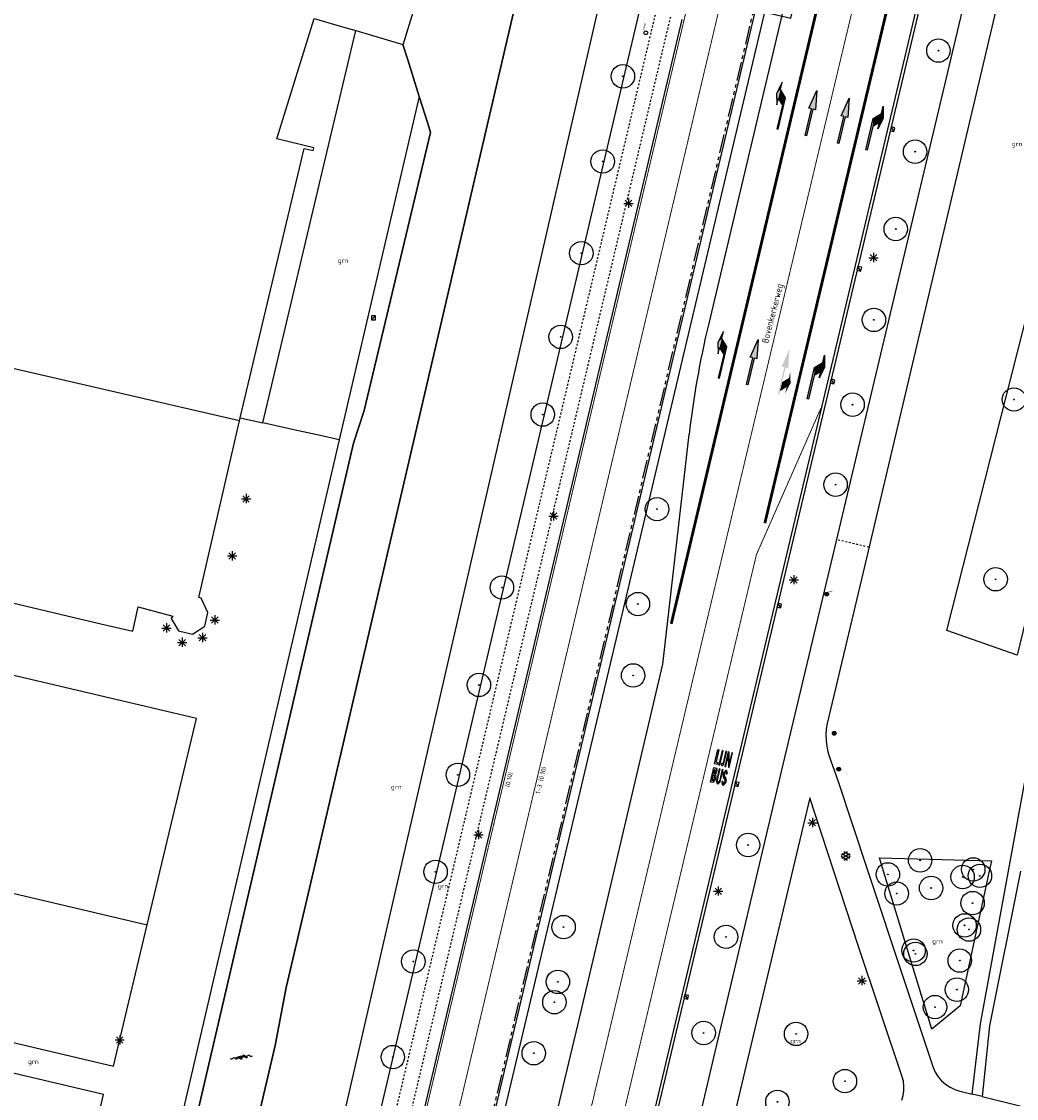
# Model space of a CAD drawing. Header units: metres. Extents: x 116958 to 118326, y 475500 to 477904.
# Tile 896 of 1001: x 117602 to 117709, y 476976 to 477091. Entities that reach past the tile are written whole.
import ezdxf
from ezdxf.enums import TextEntityAlignment as Align

# ---------------------------------------------------------------- set-up
doc = ezdxf.new("R2010")
doc.units = ezdxf.units.M
doc.header["$LTSCALE"] = 0.2
for name, pattern in [('200-1-3', [20, 5, -15]), ('MATGRENS', [2, 1, -1]), ('VH-TROTTOIRBAND_180-200', [20, 10, -2, 2, -2, 2, -2])]:
    doc.linetypes.add(name, pattern=pattern)
doc.layers.get('0').update_dxf_attribs({"color": 6})
for name, color, linetype in [('B-WE-GR-BOOM-G', 252, 'Continuous'), ('B-WE-GR-GROENVOORZIENING-GV', 252, 'Continuous'), ('B-WE-GW-WATERGANG_INSTEEK-G', 252, 'Continuous'), ('B-WE-GW-WATERGANG_WATERLIJN-G', 252, 'Continuous'), ('B-WE-IE-MEUBILAIR-G', 252, 'Continuous'), ('B-WE-IE-MEUBILAIR_WEGMEUBILAIR_LICHTMAST-G', 252, 'Continuous'), ('B-WE-IE-MEUBILAIR_WEGMEUBILAIR_RECLAMEZUIL-S', 252, 'Continuous'), ('B-WE-IE-MEUBILAIR_WEGMEUBILAIR_VERKEERSBORD-PAAL', 252, 'Continuous'), ('B-WE-KW-KUNSTWERK_WALBESCHERMING-GV', 252, 'Continuous'), ('B-WE-OG-BEBOUWING-GV', 252, 'Continuous'), ('B-WE-OG-STRAATNAAM-T35', 3, 'Continuous'), ('B-WE-RI-HWA_KOLK_TROTTOIRKOLK-G', 252, 'Continuous'), ('B-WE-VH-GOOT_TEGEL-300', 252, 'Continuous'), ('B-WE-VH-MATERIAALGRENS-G', 252, 'MATGRENS'), ('B-WE-VH-VERHARDING_ASFALT-GV', 252, 'Continuous'), ('B-WE-VW-MARKERING_FIGURATIE-S', 253, 'Continuous'), ('B-WE-VW-MARKERING_LANGS_STREEP_13_010-G', 253, '200-1-3'), ('B-WE-VW-MARKERING_LANGS_STREEP_13_030-G', 253, '200-1-3'), ('B-WE-VW-MARKERING_LANGS_STREEP_DOORGETROKKEN_010-G', 253, 'Continuous'), ('N-WE-VH-KANTOPSLUITING_ACHTERKANTBAND-G', 251, 'Continuous'), ('N-WE-VH-KANTOPSLUITING_TROTTOIRBAND_180 200-G', 251, 'VH-TROTTOIRBAND_180-200'), ('N-WE-VH-MATERIAALGRENS-G', 251, 'MATGRENS'), ('N-WE-VH-VERHARDING_KANT_ASFALT-G', 251, 'Continuous'), ('N-WE-VW-MARKERING_LANGS_STREEP_100_300_010-G', 1, '200-1-3'), ('N-WE-VW-MARKERING_LANGS_STREEP_GETROKKEN_010-G', 1, 'Continuous'), ('N-WE-VW-MARKERING_TEKST-G', 7, 'Continuous'), ('X-XX-WERKGRENS-G', 4, 'WERKGRENS')]:
    doc.layers.add(name, color=color, linetype=linetype)
doc.styles.get("Standard").update_dxf_attribs({"font": 'isocp.shx'})
doc.linetypes.add('WERKGRENS', pattern='A,5,-2,[100,standaard.shx,S=1,R=0,X=0,Y=0],-2', length=9)

# ---------------------------------------------------------------- blocks, each defined once
blk = doc.blocks.new('BGT_GR')
at = {"insert": (0.043, 0.019), "char_height": 0.1, "attachment_point": 5, "line_spacing_factor": 0.8}
blk.add_mtext('{\\C256;grn}', dxfattribs=at)
blk = doc.blocks.new('BGTWT')
for centre, start_param, end_param in [((-0.024, -0.058), 5.873058, 6.693313), ((0.001, 0.072), 2.731465, 3.55172), ((0.027, -0.043), 5.873058, 6.693313), ((0.028, -0.058), 5.873058, 6.693313), ((0.053, 0.072), 2.731465, 3.55172), ((0.08, -0.043), 5.873058, 6.693313), ((0.106, 0.072), 2.731465, 3.55172), ((-0.106, 0.044), 2.731465, 3.55172), ((-0.08, -0.071), 5.873058, 6.693313), ((-0.053, 0.044), 2.731465, 3.55172), ((-0.05, 0.057), 2.731465, 3.55172), ((-0.027, -0.071), 5.873058, 6.693313), ((-0.001, 0.044), 2.731465, 3.55172), ((0.002, 0.057), 2.731465, 3.55172), ((0.055, 0.057), 2.731465, 3.55172)]:
    blk.add_ellipse(centre, major_axis=(0, 0.0627), ratio=0.52488, start_param=start_param, end_param=end_param)
blk = doc.blocks.new('CELQ211865')
for p, q in [((-0.5, 0), (0.5, 0)), ((0.35, -0.34), (-0.35, 0.34)), ((0.35, 0.34), (-0.35, -0.34)), ((0, 0.53), (0, -0.47))]:
    blk.add_line(p, q)
blk = doc.blocks.new('Kvtrot')
blk.add_line((0, -420), (420, 0))
at = {"flags": 128}
blk.add_lwpolyline([(0, -420), (420, -420), (420, 0), (0, 0)], close=True, dxfattribs=at)
blk = doc.blocks.new('Bestboom')
h = blk.add_hatch(color=256)
h.dxf.hatch_style = 1
h.paths.add_polyline_path([(41, 0, 1), (-41, 0, 1)])
for radius in [1260, 41.1]:
    blk.add_circle((0, 0), radius)
blk = doc.blocks.new('BGTGV')
for p, q in [((0.0197, 0.04605), (-0.0497, 0.00595)), ((0.0433, 0.025), (-0.0433, -0.025)), ((0.0433, -0.025), (-0.0433, 0.025)), ((0.04965, 0.006), (-0.01975, 0.04605)), ((0.01965, -0.046), (-0.0494, -0.00615)), ((0.04955, -0.00605), (-0.0197, -0.046))]:
    blk.add_line(p, q)
blk = doc.blocks.new('Vb')
blk.add_lwpolyline([(125, -138), (-127, -138), (0, 185), (114, -100), (-71, -100), (0, 100), (56, -60), (-13, -60), (0, -20), (1, 30)])
blk.add_circle((0, 0), 200)
blk = doc.blocks.new('Brandkr')
for p, q in [((-141, 141), (141, -141)), ((-141, -141), (141, 141))]:
    blk.add_line(p, q)
blk.add_circle((0, 0), 200)
at = {"oblique": 15}
blk.add_text('brk', height=180, dxfattribs=at).set_placement((172, 218))
blk = doc.blocks.new('Anwb')
blk.add_circle((0, 0), 200)
at = {"oblique": 15, "width": 1.111111}
blk.add_text('ANWB', height=180, rotation=359.68998, dxfattribs=at).set_placement((573, 290), align=Align.MIDDLE)
blk = doc.blocks.new('*U33', base_point=(6223, 11295))
at = {"color": 0}
for points in [[(10423, 11895), (9923, 12195), (8723, 11895)], [(10423, 11895), (8723, 11895), (9423, 11895)], [(9423, 11895), (8823, 11295), (9673, 11145)], [(9423, 11895), (9673, 11145), (10423, 11895)], [(10423, 11895), (11223, 11895), (9923, 12195)], [(6223, 11295), (6223, 11145), (9673, 11145)], [(8823, 11295), (6223, 11295), (9673, 11145)]]:
    blk.add_solid(points, dxfattribs=at)
blk = doc.blocks.new('P_links')
blk.add_lwpolyline([(0, 75), (0, -75), (3450, -75), (4200, 675), (5000, 675), (3700, 975), (2500, 675), (3200, 675), (2600, 75)], close=True)
blk.add_blockref('*U33', (0, 75))
blk = doc.blocks.new('*U35', base_point=(675, 3558))
at = {"color": 0}
for points in [[(675, 3558), (675, 3408), (-2275, 3408)], [(675, 3558), (-2275, 3408), (-2275, 3558)], [(675, 3558), (675, 3858), (2725, 3483)], [(675, 3558), (2725, 3483), (675, 3108)], [(675, 3558), (675, 3108), (675, 3408)]]:
    blk.add_solid(points, dxfattribs=at)
blk = doc.blocks.new('P_recht')
blk.add_lwpolyline([(2950, 75), (2950, 375), (5000, 0), (2950, -375), (2950, -75), (0, -75), (0, 75), (2950, 75)], close=True)
blk.add_blockref('*U35', (2950, 75))
blk = doc.blocks.new('*U37', base_point=(-2980, -1395))
at = {"color": 0}
for points in [[(-380, -1545), (-2980, -1545), (-2980, -1395)], [(-380, -1545), (-2980, -1395), (470, -1395)], [(720, -2445), (-480, -2145), (220, -2145)], [(470, -1395), (720, -2445), (-380, -1545)], [(720, -2445), (220, -2145), (-380, -1545)], [(470, -1395), (1220, -2145), (720, -2445)], [(1220, -2145), (2020, -2145), (720, -2445)]]:
    blk.add_solid(points, dxfattribs=at)
blk = doc.blocks.new('P_rechts')
blk.add_lwpolyline([(0, 75), (3450, 75), (4200, -675), (5000, -675), (3700, -975), (2500, -675), (3200, -675), (2600, -75), (0, -75)], close=True)
blk.add_blockref('*U37', (0, 75))
blk = doc.blocks.new('*U40', base_point=(304, 64))
at = {"color": 0}
for points in [[(304, 64), (-2646, 64), (-2646, -86)], [(304, 64), (-2646, -86), (-2300, -86)], [(2354, -11), (304, 64), (-2300, -86)], [(2354, -11), (304, 364), (304, 64)], [(-1700, -686), (-2400, -686), (-1200, -986)], [(-2300, -86), (-1296, -86), (2354, -11)], [(-2300, -86), (-1700, -686), (-1200, -986)], [(-2300, -86), (-1200, -986), (-1296, -86)], [(-1296, -86), (304, -86), (2354, -11)], [(-1200, -986), (-696, -686), (-1296, -86)], [(-1200, -986), (4, -686), (-696, -686)], [(304, -86), (304, -386), (2354, -11)]]:
    blk.add_solid(points, dxfattribs=at)
blk = doc.blocks.new('Recht_r')
blk.add_blockref('*U40', (2950, 75))
blk = doc.blocks.new('N-SVW-MARKERING_SYMBOOL_LIJNBUS_1.6')
for points in [[(-0.81, 0.2), (-0.81, 1.8), (-0.71, 1.8), (-0.71, 0.44), (-0.5, 0.44), (-0.5, 0.2)], [(-0.34, 0.2), (-0.34, 1.8), (-0.24, 1.8), (-0.24, 0.2)], [(0.13, 0.35), (0.14, 0.42), (0.15, 0.5), (0.15, 1.8), (0.05, 1.8), (0.05, 0.5, -0.685922), (-0.08, 0.45), (-0.12, 0.3), (-0.06, 0.27), (-0.03, 0.22), (0, 0.2), (0.03, 0.2), (0.06, 0.22), (0.1, 0.26)], [(0.42, 0.2), (0.32, 0.2), (0.32, 1.8), (0.42, 1.8), (0.71, 0.6), (0.71, 1.8), (0.81, 1.8), (0.81, 0.2), (0.71, 0.2), (0.42, 1.4)], [(0.12, -1.38, -0.168784), (0.05, -1.59, -0.557375), (-0.04, -1.59, -0.168784), (-0.11, -1.38), (-0.11, -0.2), (-0.21, -0.2), (-0.21, -1.38, 0.185168), (-0.06, -1.77, 0.445624), (0.07, -1.77, 0.185168), (0.22, -1.38), (0.22, -0.2), (0.12, -0.2)]]:
    blk.add_hatch(color=256).paths.add_polyline_path(points)
h = blk.add_hatch(color=256)
h.paths.add_polyline_path([(-0.81, -1.8), (-0.81, -0.2), (-0.53, -0.2), (-0.46, -0.3), (-0.44, -0.4), (-0.42, -0.5), (-0.42, -0.6), (-0.44, -0.7), (-0.46, -0.8), (-0.48, -0.88), (-0.4, -1.05), (-0.36, -1.3), (-0.37, -1.4), (-0.39, -1.5), (-0.42, -1.6), (-0.46, -1.7), (-0.54, -1.8)])
h.paths.add_polyline_path([(-0.71, -0.82), (-0.71, -0.42), (-0.56, -0.42), (-0.54, -0.51), (-0.54, -0.59), (-0.56, -0.68), (-0.57, -0.78), (-0.58, -0.82)], flags=16)
h.paths.add_polyline_path([(-0.71, -1.58), (-0.71, -1.03), (-0.54, -1.03), (-0.52, -1.09), (-0.48, -1.3), (-0.49, -1.38), (-0.5, -1.46), (-0.54, -1.56), (-0.55, -1.58)], flags=16)
h = blk.add_hatch(color=256)
edge = h.paths.add_edge_path()
edge.add_ellipse((0.57, -0.45), major_axis=(0.0614, 0), ratio=0.963855, start_angle=46.1905, end_angle=133.8095, ccw=False)
edge.add_ellipse((0.36, -0.61), major_axis=(0.324, 0), ratio=0.963855, start_angle=-1.0445, end_angle=39.7203, ccw=False)
edge.add_line((0.69, -0.61), (0.77, -0.46))
edge.add_ellipse((0.1, -0.66), major_axis=(0.705, 0), ratio=0.963855, start_angle=17.3037, end_angle=39.9387)
edge.add_ellipse((0.58, -0.28), major_axis=(-0.0827, 0), ratio=0.963855, start_angle=219.9387, end_angle=320.0613)
edge.add_ellipse((1.05, -0.66), major_axis=(0.701, 0), ratio=0.963855, start_angle=140.0613, end_angle=163.6316)
edge.add_ellipse((1.1, -0.68), major_axis=(-0.755, 0), ratio=0.963855, start_angle=343.6316, end_angle=371.4584)
edge.add_ellipse((0.77, -0.74), major_axis=(0.42, 0), ratio=0.963855, start_angle=191.4584, end_angle=226.8312)
edge.add_ellipse((-7.49, -9.23), major_axis=(-11.66, 0), ratio=0.963855, start_angle=225.6515, end_angle=226.8312, ccw=False)
edge.add_ellipse((0.51, -1.35), major_axis=(0.217, 0), ratio=0.963855, start_angle=-11.18, end_angle=45.6515, ccw=False)
edge.add_ellipse((2.98, -1.82), major_axis=(2.31, 0), ratio=0.963855, start_angle=168.82, end_angle=171.6649)
edge.add_ellipse((0.54, -1.47), major_axis=(0.163, 0), ratio=0.963855, start_angle=310.4986, end_angle=351.6649, ccw=False)
edge.add_ellipse((0.6, -1.54), major_axis=(-0.0655, 0), ratio=0.963855, start_angle=49.5014, end_angle=130.4986, ccw=False)
edge.add_ellipse((0.67, -1.47), major_axis=(-0.163, 0), ratio=0.963855, start_angle=8.3351, end_angle=49.5014, ccw=False)
edge.add_ellipse((-1.78, -1.82), major_axis=(-2.31, 0), ratio=0.963855, start_angle=188.3351, end_angle=191.18)
edge.add_line((0.49, -1.39), (0.4, -1.54))
edge.add_ellipse((0.98, -1.39), major_axis=(-0.6, 0), ratio=0.963855, start_angle=15.2802, end_angle=28.6212)
edge.add_ellipse((0.98, -1.39), major_axis=(-0.6, 0), ratio=0.963855, start_angle=28.6212, end_angle=41.9622)
edge.add_ellipse((0.6, -1.72), major_axis=(-0.0853, 0), ratio=0.963855, start_angle=41.9622, end_angle=138.0378)
edge.add_ellipse((0.21, -1.39), major_axis=(0.6, 0), ratio=0.963855, start_angle=318.0378, end_angle=339.0189)
edge.add_ellipse((0.05, -1.33), major_axis=(0.776, 0), ratio=0.963855, start_angle=339.0189, end_angle=371.2202)
edge.add_ellipse((0.4, -1.26), major_axis=(0.414, 0), ratio=0.963855, start_angle=11.2202, end_angle=47.0693)
edge.add_ellipse((7.72, 6.32), major_axis=(-10.33, 0), ratio=0.963855, start_angle=45.8221, end_angle=47.0693, ccw=False)
edge.add_ellipse((0.69, -0.65), major_axis=(-0.244, 0), ratio=0.963855, start_angle=-7.8691, end_angle=45.8221, ccw=False)
edge.add_ellipse((2.17, -0.84), major_axis=(1.74, 0), ratio=0.963855, start_angle=168.3539, end_angle=172.1309, ccw=False)
edge.add_ellipse((0.66, -0.54), major_axis=(0.193, 0), ratio=0.963855, start_angle=133.8095, end_angle=168.3539, ccw=False)
blk.add_line((0.49, -1.39), (0.4, -1.54))
at = {"flags": 128}
for points in [[(-0.81, 0.2), (-0.81, 1.8), (-0.71, 1.8), (-0.71, 0.44), (-0.5, 0.44), (-0.5, 0.2)], [(-0.34, 0.2), (-0.24, 0.2), (-0.24, 1.8), (-0.34, 1.8)], [(0.42, 1.4), (0.71, 0.2), (0.81, 0.2), (0.81, 1.8), (0.71, 1.8), (0.71, 0.6), (0.42, 1.8), (0.32, 1.8), (0.32, 0.2), (0.42, 0.2)], [(-0.56, -0.42), (-0.71, -0.42), (-0.71, -0.82), (-0.58, -0.82), (-0.57, -0.78), (-0.56, -0.68), (-0.54, -0.59), (-0.54, -0.51)], [(-0.71, -1.58), (-0.55, -1.58), (-0.54, -1.56), (-0.5, -1.46), (-0.49, -1.38), (-0.48, -1.3), (-0.52, -1.09), (-0.54, -1.03), (-0.71, -1.03)]]:
    blk.add_lwpolyline(points, close=True, dxfattribs=at)
for points in [[(-0.08, 0.45), (-0.12, 0.3), (-0.06, 0.27), (-0.03, 0.22), (0, 0.2), (0.03, 0.2), (0.06, 0.22), (0.1, 0.26), (0.13, 0.35), (0.14, 0.42), (0.15, 0.5), (0.15, 1.8), (0.05, 1.8), (0.05, 0.5, -0.685922)], [(0.22, -1.38), (0.22, -0.2), (0.12, -0.2), (0.12, -1.38, -0.168784), (0.05, -1.59, -0.557375), (-0.04, -1.59, -0.168784), (-0.11, -1.38), (-0.11, -0.2), (-0.21, -0.2), (-0.21, -1.38, 0.185168), (-0.06, -1.77, 0.445624), (0.07, -1.77, 0.185168)]]:
    blk.add_lwpolyline(points, format="xyb", close=True, dxfattribs=at)
for points in [[(-0.81, -1.8), (-0.81, -0.2), (-0.53, -0.2), (-0.46, -0.3), (-0.44, -0.4), (-0.42, -0.5), (-0.42, -0.6), (-0.44, -0.7), (-0.46, -0.8), (-0.48, -0.88), (-0.4, -1.05), (-0.36, -1.3), (-0.37, -1.4), (-0.39, -1.5), (-0.42, -1.6), (-0.46, -1.7), (-0.54, -1.8), (-0.54, -1.8), (-0.81, -1.8)], [(0.69, -0.61), (0.69, -0.61), (0.77, -0.46)]]:
    blk.add_lwpolyline(points, dxfattribs=at)
for centre, major_axis, start_param, end_param in [((1.1, -0.68), (-0.755, 0), -0.285682, 0.199986), ((0.77, -0.74), (0.42, 0), -2.941607, -2.324235), ((1.05, -0.66), (0.701, 0), 2.444531, 2.855911), ((0.69, -0.65), (-0.244, 0), -0.137342, 0.799746), ((2.17, -0.84), (1.74, 0), 2.938331, 3.004251), ((0.66, -0.54), (0.193, 0), 2.335417, 2.938331), ((-7.49, -9.23), (-11.66, 0), -2.344823, -2.324235), ((0.58, -0.28), (-0.0827, 0), -2.444531, -0.697061), ((7.72, 6.32), (-10.33, 0), 0.799746, 0.821514), ((0.57, -0.45), (0.0614, 0), 0.806176, 2.335417), ((0.36, -0.61), (0.324, 0), -0.01823, 0.69325), ((0.1, -0.66), (0.705, 0), 0.302007, 0.697061), ((0.4, -1.26), (0.414, 0), 0.19583, 0.821514), ((0.98, -1.39), (-0.6, 0), 0.26669, 0.499534), ((0.98, -1.39), (-0.6, 0), 0.499534, 0.732378), ((-1.78, -1.82), (-2.31, 0), -2.996118, -2.946464), ((0.67, -1.47), (-0.163, 0), 0.145475, 0.863963), ((0.6, -1.72), (-0.0853, 0), 0.732378, 2.409214), ((0.6, -1.54), (-0.0655, 0), 0.863963, 2.27763), ((0.54, -1.47), (0.163, 0), -0.863963, -0.145475), ((0.51, -1.35), (0.217, 0), -0.195129, 0.79677), ((0.21, -1.39), (0.6, 0), -0.732378, -0.366189), ((2.98, -1.82), (2.31, 0), 2.946464, 2.996118), ((0.05, -1.33), (0.776, 0), -0.366189, 0.19583)]:
    blk.add_ellipse(centre, major_axis=major_axis, ratio=0.963855, start_param=start_param, end_param=end_param)

msp = doc.modelspace()

# ---------------------------------------------------------------- linework, layer by layer
at = {"layer": 'B-WE-GR-GROENVOORZIENING-GV', "flags": 128}
for points in [[(117630.725, 476931.358), (117669.01, 477094.12)], [(117625.713, 477048.805), (117628.15, 477048.261), (117635.036, 477077.379), (117638.135, 477090.479)], [(117721.713, 477074.397), (117709.286, 477023.263), (117701.729, 477025.905), (117714.623, 477076.64), (117721.713, 477074.397)], [(117636.356, 477046.429), (117634.299, 477046.889), (117631.478, 477047.518), (117628.15, 477048.261)], [(117694.924, 477000), (117694.486, 477001.433), (117706.546, 477001.132), (117706.302, 477000)], [(117706.302, 477000), (117703.175, 476985.516), (117700.126, 476982.988), (117694.924, 477000)]]:
    msp.add_lwpolyline(points, dxfattribs=at)
at = {"layer": 'B-WE-GW-WATERGANG_INSTEEK-G', "flags": 128}
for points in [[(117644.968, 477083.391), (117636.356, 477046.429), (117625.538, 477000)], [(117625.538, 477000), (117623.039, 476989.273), (117613.449, 476947.92), (117606.847, 476919.666), (117604.487, 476909.875), (117603.993, 476907.827)]]:
    msp.add_lwpolyline(points, dxfattribs=at)
at = {"layer": 'B-WE-GW-WATERGANG_WATERLIJN-G', "flags": 128}
for points in [[(117668.013, 477147.927), (117633.577, 477000)], [(117644.968, 477083.391), (117643.731, 477087.321), (117643.211, 477088.972)], [(117637.881, 477046.089), (117639.025, 477049.578), (117646.185, 477079.527), (117645.887, 477080.475), (117644.968, 477083.391)], [(117605.501, 476907.447), (117606.002, 476909.526), (117608.36, 476919.307), (117637.881, 477046.089)], [(117633.577, 477000), (117630.662, 476987.476), (117629.451, 476981.256), (117609.432, 476895.638)]]:
    msp.add_lwpolyline(points, dxfattribs=at)
at = {"layer": 'B-WE-KW-KUNSTWERK_WALBESCHERMING-GV', "flags": 128}
for points in [[(117633.577, 477000), (117668.013, 477147.927), (117667.902, 477148.421), (117667.73, 477148.897), (117667.499, 477149.347), (117667.213, 477149.765), (117666.878, 477150.144), (117666.497, 477150.477), (117654.251, 477154.704), (117650, 477156.74), (117640.646, 477160.238), (117629.888, 477165.213), (117609.753, 477174.04), (117596.447, 477179.657), (117586.765, 477183.528), (117585.346, 477179.963), (117585.314, 477179.883), (117584.385, 477177.679), (117583.922, 477176.58), (117583.62, 477175.865)], [(117643.238, 477088.964), (117643.211, 477088.972), (117643.731, 477087.321), (117644.968, 477083.391), (117645.887, 477080.475), (117646.185, 477079.527), (117639.025, 477049.578), (117637.881, 477046.089)], [(117637.881, 477046.089), (117608.36, 476919.307), (117606.002, 476909.526), (117605.501, 476907.447), (117603.169, 476897.77), (117603.03, 476897.4)], [(117609.432, 476895.638), (117629.451, 476981.256), (117630.662, 476987.476), (117633.577, 477000)]]:
    msp.add_lwpolyline(points, dxfattribs=at)
at = {"layer": 'B-WE-OG-BEBOUWING-GV', "flags": 128}
for points in [[(117625.64, 477048.497), (117625.713, 477048.805), (117632.595, 477077.806), (117633.568, 477077.579), (117633.593, 477077.708), (117633.624, 477077.865), (117629.655, 477078.82), (117633.652, 477091.797), (117636.701, 477090.905), (117638.135, 477090.479), (117643.211, 477088.972), (117643.238, 477088.964), (117660.122, 477144.13), (117617.324, 477161.889), (117617.42, 477162.119), (117606.153, 477166.779), (117606.06, 477166.569), (117583.62, 477175.865)], [(117584.288, 477058.028), (117584.223, 477057.816), (117584.329, 477057.745), (117584.24, 477057.371), (117582.701, 477050.882), (117580.391, 477041.142), (117578.78, 477034.35), (117578.743, 477034.193), (117590.893, 477031.317), (117610.706, 477026.639), (117614.139, 477025.826), (117614.72, 477028.448), (117618.442, 477027.467), (117618.259, 477027.217), (117619.049, 477025.892), (117620.569, 477025.533), (117621.895, 477026.393), (117622.206, 477027.841), (117621.509, 477029.386), (117621.236, 477029.45), (117625.64, 477048.497)], [(117625.64, 477048.497), (117584.288, 477058.028)], [(117621.015, 477016.443), (117579.361, 477026.225), (117573.681, 477027.558), (117571.432, 477018.05), (117571.415, 477017.979), (117585.45, 477014.674), (117585.134, 477013.339), (117585.071, 477013.072), (117585.363, 477013.004), (117584.628, 477009.896), (117584.336, 477009.964), (117584.203, 477009.401), (117584.495, 477009.333), (117583.744, 477006.157), (117583.452, 477006.225), (117583.41, 477006.047), (117583.291, 477005.546), (117583.583, 477005.478), (117582.847, 477002.37), (117582.555, 477002.438), (117582.463, 477002.049)], [(117615.675, 476994.228), (117621.015, 477016.443)], [(117582.463, 477002.049), (117615.675, 476994.228)], [(117567.129, 477000), (117567.05, 476999.661), (117567.391, 476999.582), (117566.526, 476995.882), (117566.185, 476995.961), (117565.901, 476994.743), (117566.242, 476994.664), (117565.378, 476990.964), (117565.037, 476991.043), (117564.958, 476990.707), (117564.833, 476990.166), (117612.063, 476979.012), (117615.675, 476994.228)], [(117610.978, 476975.975), (117598.815, 476978.824), (117598.472, 476977.361), (117597.008, 476977.704), (117596.625, 476976.072), (117596.217, 476974.329)], [(117606.94, 476958.341), (117610.978, 476975.975)]]:
    msp.add_lwpolyline(points, dxfattribs=at)
at = {"layer": 'B-WE-VH-GOOT_TEGEL-300', "flags": 128}
msp.add_lwpolyline([(117710.57, 477143.902), (117643.37, 476861.013)], dxfattribs=at)
at = {"layer": 'B-WE-VH-MATERIAALGRENS-G', "flags": 128}
msp.add_lwpolyline([(117693.342, 477034.873), (117689.897, 477035.683)], dxfattribs=at)
at = {"layer": 'B-WE-VH-VERHARDING_ASFALT-GV'}
for p, q in [((117689.331, 477033.293), (117710.641, 477123.26)), ((117713.917, 477121.923), (117692.711, 477032.203)), ((117671.191, 477022.274), (117674.007, 477047.017)), ((117683.958, 477010.738), (117689.331, 477033.293)), ((117692.711, 477032.203), (117688.846, 477015.907)), ((117665.934, 477000), (117671.191, 477022.274)), ((117688.846, 477015.907), (117688.751, 477015.298)), ((117688.751, 477015.298), (117688.712, 477014.684)), ((117688.712, 477014.684), (117688.73, 477014.068)), ((117688.73, 477014.068), (117688.804, 477013.457)), ((117688.804, 477013.457), (117688.934, 477012.855)), ((117688.934, 477012.855), (117689.118, 477012.267)), ((117689.118, 477012.267), (117689.95, 477009.869)), ((117676.666, 476979.95), (117683.958, 477010.738)), ((117689.95, 477009.869), (117693.23, 477000)), ((117705.339, 476983.583), (117710.189, 477010.021)), ((117686.986, 477007.906), (117680.136, 476979.135)), ((117689.573, 477000), (117686.986, 477007.906)), ((117662.026, 476983.444), (117665.934, 477000)), ((117692.194, 476991.99), (117689.573, 477000)), ((117693.23, 477000), (117697.141, 476988.235)), ((117709.665, 477000), (117706.305, 476983.352)), ((117696.931, 476977.887), (117692.194, 476991.99)), ((117697.141, 476988.235), (117700.246, 476978.884)), ((117647.578, 476922.797), (117662.026, 476983.444)), ((117704.464, 476976.003), (117705.339, 476983.583)), ((117706.305, 476983.352), (117705.542, 476975.74)), ((117670.071, 476952.102), (117676.666, 476979.95)), ((117680.136, 476979.135), (117673.711, 476952.148)), ((117700.246, 476978.884), (117700.488, 476978.366)), ((117700.488, 476978.366), (117700.798, 476977.886)), ((117697.052, 476977.39), (117696.931, 476977.887)), ((117697.109, 476976.882), (117697.052, 476977.39)), ((117700.798, 476977.886), (117701.171, 476977.452)), ((117701.171, 476977.452), (117701.599, 476977.073)), ((117697.03, 476975.864), (117697.102, 476976.37)), ((117697.102, 476976.37), (117697.109, 476976.882)), ((117701.599, 476977.073), (117702.074, 476976.755)), ((117702.074, 476976.755), (117702.589, 476976.505)), ((117702.589, 476976.505), (117703.132, 476976.327)), ((117703.132, 476976.327), (117704.464, 476976.003)), ((117705.542, 476975.74), (117704.464, 476976.003)), ((117696.895, 476975.37), (117697.03, 476975.864)), ((117705.542, 476975.74), (117709.733, 476974.72))]:
    msp.add_line(p, q, dxfattribs=at)
at = {"layer": 'B-WE-VH-VERHARDING_ASFALT-GV', "flags": 128}
for points in [[(117710.862, 477143.832), (117643.662, 476860.944)], [(117684.197, 477093.024), (117676.073, 477058.822)]]:
    msp.add_lwpolyline(points, dxfattribs=at)
msp.add_lwpolyline([(117676.073, 477058.822, 0.0299891), (117674.007, 477047.017)], format="xyb", dxfattribs=at)
at = {"layer": 'B-WE-VW-MARKERING_LANGS_STREEP_13_010-G', "const_width": 0.1, "flags": 128}
msp.add_lwpolyline([(117636.868, 476862.588), (117674.425, 477020.723), (117704.064, 477145.161)], dxfattribs=at)
at = {"layer": 'B-WE-VW-MARKERING_LANGS_STREEP_13_030-G', "const_width": 0.3, "flags": 128}
for points in [[(117696.419, 477129.42), (117672.08, 477026.627)], [(117703.592, 477127.722), (117682.15, 477037.46)]]:
    msp.add_lwpolyline(points, dxfattribs=at)
at = {"layer": 'B-WE-VW-MARKERING_LANGS_STREEP_DOORGETROKKEN_010-G', "const_width": 0.1, "flags": 128}
msp.add_lwpolyline([(117640.309, 476861.757), (117681.243, 477034.075), (117688.166, 477049.809)], dxfattribs=at)
at = {"layer": 'N-WE-VH-KANTOPSLUITING_ACHTERKANTBAND-G', "flags": 128}
msp.add_lwpolyline([(117621.05, 476815.485), (117624.498, 476843.45, -0.0249223), (117625.35, 476848.338), (117637.308, 476901.228, 0.0070034), (117640.245, 476915.117), (117643.791, 476933.135, -0.0094765), (117647.802, 476951.649), (117694.242, 477147.993)], format="xyb", dxfattribs=at)
at = {"layer": 'N-WE-VH-KANTOPSLUITING_TROTTOIRBAND_180 200-G', "flags": 128}
msp.add_lwpolyline([(117620.851, 476815.51), (117624.3, 476843.475, -0.0249223), (117625.155, 476848.382), (117637.113, 476901.272, 0.0070034), (117640.049, 476915.156), (117643.595, 476933.173, -0.0094765), (117647.607, 476951.695), (117694.047, 477148.039)], format="xyb", dxfattribs=at)
at = {"layer": 'N-WE-VH-MATERIAALGRENS-G'}
for p, q in [((117633.489, 476936.294), (117670.441, 477092.474)), ((117635.09, 476936.083), (117672.047, 477092.095))]:
    msp.add_line(p, q, dxfattribs=at)
at = {"layer": 'N-WE-VH-VERHARDING_KANT_ASFALT-G', "flags": 128}
msp.add_lwpolyline([(117673.211, 477091.663), (117642.541, 476961.994), (117637.139, 476934.549, -0.07872), (117634.985, 476928.673), (117632.95, 476925.024, 0.07872), (117630.795, 476919.147), (117630.384, 476917.058, -0.0070034), (117627.506, 476903.444), (117622.94, 476883.25, -0.401886), (117616.001, 476878.668), (117610.755, 476879.847)], format="xyb", dxfattribs=at)
at = {"layer": 'N-WE-VW-MARKERING_LANGS_STREEP_100_300_010-G', "const_width": 0.1, "flags": 128}
msp.add_lwpolyline([(117690.379, 477148.391), (117646.871, 476964.443, 0.0076768), (117645.219, 476956.947), (117636.811, 476915.793, -0.0070034), (117633.895, 476901.999), (117606.169, 476779.377)], format="xyb", dxfattribs=at)
at = {"layer": 'N-WE-VW-MARKERING_LANGS_STREEP_GETROKKEN_010-G', "const_width": 0.1, "flags": 128}
msp.add_lwpolyline([(117623.184, 476883.195), (117627.75, 476903.389, 0.0070034), (117630.629, 476917.01), (117631.041, 476919.099, -0.07872), (117633.169, 476924.902), (117635.203, 476928.551, 0.07872), (117637.385, 476934.501), (117642.786, 476961.941), (117687.07, 477149.171)], format="xyb", dxfattribs=at)
at = {"layer": 'X-XX-WERKGRENS-G', "flags": 128}
msp.add_lwpolyline([(117645.966, 476862.608), (117634.975, 476865.215), (117637.549, 476876.062), (117633.091, 476878.039), (117638.284, 476901.007, 0.0070034), (117641.226, 476914.924), (117644.773, 476932.942, -0.0094765), (117648.775, 476951.419), (117682.14, 477092.483), (117684.939, 477091.821), (117690.015, 477113.189), (117687.195, 477113.856), (117696.076, 477151.406), (117682.569, 477154.508), (117677.871, 477156.523), (117675.919, 477151.954), (117677.602, 477151.204), (117617.875, 476891.201, -0.1410306), (117612.051, 476885.173), (117608.886, 476872.162), (117616.633, 476870.35), (117594.455, 476775.581), (117591.666, 476762.626), (117557.231, 476770.236), (117535.942, 476756.762), (117522.825, 476758.076), (117522.122, 476749.735), (117520.3, 476747.178), (117535.038, 476744.547), (117534.966, 476740.512), (117573.086, 476730.733), (117571.947, 476714.535), (117565.215, 476668.074), (117554.446, 476619.405), (117549.004, 476617.336), (117546.955, 476605.911), (117551.028, 476605.181), (117550.381, 476598.052), (117540.244, 476553.057), (117535.446, 476554.002), (117533.471, 476545.052), (117547.576, 476541.939), (117533.456, 476476.213), (117526.697, 476477.744), (117522.557, 476461.911), (117516.78, 476459.483), (117507.879, 476463.515), (117505.893, 476459.239), (117469.651, 476476.107), (117445.515, 476423.418), (117445.969, 476417.986), (117435.042, 476418.679), (117428.138, 476420.77), (117425.4, 476412.334), (117423.691, 476405.197), (117410.801, 476410.43), (117409.707, 476407.766), (117426.749, 476399.88), (117460.942, 476387.067), (117495.102, 476379.225), (117493.473, 476372.266), (117476.762, 476376.217), (117474.371, 476365.471), (117490.826, 476361.761), (117489.011, 476354.226), (117492.171, 476353.519), (117480.28, 476305.319), (117481.559, 476284.029), (117447.927, 476135.022), (117473.064, 476129.348), (117488.546, 476194.332), (117500.593, 476245.915), (117521.692, 476335.956), (117536.075, 476396.456), (117539.34, 476409.195), (117544.629, 476407.966), (117544.761, 476408.532), (117545.639, 476412.323), (117546.285, 476414.538), (117547.002, 476416.759), (117547.783, 476418.957), (117548.626, 476421.133), (117549.535, 476423.292), (117550.414, 476425.27), (117552.646, 476424.738), (117556.736, 476433.563), (117554.56, 476434.571), (117556.966, 476439.647), (117557.923, 476441.832), (117558.828, 476444.033), (117559.893, 476446.798), (117553.617, 476449.004), (117553.613, 476449.012, 0.0214664), (117555.402, 476455.195), (117565.967, 476498.595), (117570.396, 476517.672), (117575.056, 476516.78), (117577.827, 476530.802), (117583.117, 476555.018), (117595.731, 476619.079), (117602.418, 476639.656), (117617.479, 476703.965), (117625.5, 476736.7), (117655.241, 476731.488), (117659.402, 476732.956), (117666.831, 476731.123), (117669.317, 476741.762), (117666.401, 476742.399, -0.4262244), (117663.39, 476747.393), (117663.437, 476747.595), (117644.312, 476752.004, -0.1598781), (117642.178, 476753.295), (117640.415, 476755.345, 0.1599713), (117634.861, 476758.701), (117632.898, 476759.153), (117633.552, 476762.081), (117631.458, 476762.563), (117637.173, 476786.581), (117628.152, 476788.606), (117645.966, 476862.608)], format="xyb", dxfattribs=at)

# ---------------------------------------------------------------- block references
at = {"layer": 'B-WE-GR-BOOM-G', "xscale": 0.001, "yscale": 0.001, "zscale": 0.001}
for p in [(117700.825, 477088.328), (117666.876, 477085.558), (117698.314, 477077.449), (117664.703, 477076.397), (117696.235, 477069.127), (117662.405, 477066.526), (117693.881, 477059.341), (117660.177, 477057.513), (117691.589, 477050.222), (117708.958, 477050.773), (117658.251, 477049.156), (117689.764, 477041.61), (117670.546, 477038.975), (117653.864, 477030.543), (117706.981, 477031.425), (117668.492, 477028.76), (117667.978, 477021.081), (117651.387, 477020.051), (117649.122, 477010.377), (117680.354, 477002.825), (117698.857, 477001.176), (117704.572, 477000.194), (117646.72, 476999.934), (117695.387, 476999.662), (117703.429, 476999.383), (117705.292, 476999.505), (117700.042, 476998.195), (117696.335, 476997.607), (117704.5, 476996.574), (117660.495, 476993.993), (117703.642, 476994.173), (117704.11, 476993.725), (117677.974, 476992.942), (117698.154, 476991.469), (117698.354, 476991.099), (117644.329, 476990.283), (117703.123, 476990.38), (117659.88, 476988.091), (117702.807, 476987.251), (117659.505, 476985.904), (117700.456, 476985.379), (117675.563, 476982.592), (117685.513, 476982.488), (117642.124, 476979.999), (117657.284, 476980.408), (117690.768, 476977.409), (117683.501, 476975.175)]:
    msp.add_blockref('Bestboom', p, dxfattribs=at)
at = {"layer": 'B-WE-GR-GROENVOORZIENING-GV', "xscale": 5, "yscale": 5, "zscale": 5}
for p in [(117709.077, 477078.13), (117636.559, 477065.559), (117642.273, 477008.901), (117647.286, 476998.229), (117700.516, 476992.297), (117685.233, 476981.56), (117603.229, 476979.34)]:
    msp.add_blockref('BGT_GR', p, dxfattribs=at)
at = {"layer": 'B-WE-GW-WATERGANG_WATERLIJN-G', "xscale": 10, "yscale": 10, "zscale": 10}
msp.add_blockref('BGTWT', (117625.817, 476979.994), dxfattribs=at)
at = {"layer": 'B-WE-IE-MEUBILAIR-G', "xscale": 0.001, "yscale": 0.001, "zscale": 0.001}
msp.add_blockref('Brandkr', (117688.803, 477029.818), dxfattribs=at)
at = {"layer": 'B-WE-IE-MEUBILAIR_WEGMEUBILAIR_LICHTMAST-G'}
for p in [(117667.479, 477071.89), (117693.848, 477066.026), (117626.331, 477040.077), (117659.403, 477038.22), (117624.83, 477033.934), (117685.276, 477031.354), (117622.976, 477027.027), (117617.771, 477026.18), (117619.449, 477024.612), (117621.65, 477025.13), (117687.264, 477005.216), (117651.343, 477003.917), (117677.139, 476997.844), (117692.578, 476988.201), (117612.733, 476981.836)]:
    msp.add_blockref('CELQ211865', p, dxfattribs=at)
at = {"layer": 'B-WE-IE-MEUBILAIR_WEGMEUBILAIR_RECLAMEZUIL-S', "xscale": 0.0009999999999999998, "yscale": 0.0009999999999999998, "zscale": 0.0009999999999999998, "rotation": 78.43972218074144}
msp.add_blockref('Anwb', (117669.344, 477090.253), dxfattribs=at)
at = {"layer": 'B-WE-IE-MEUBILAIR_WEGMEUBILAIR_VERKEERSBORD-PAAL', "xscale": 0.001, "yscale": 0.001, "zscale": 0.001}
for p in [(117689.614, 477014.848), (117690.095, 477010.99)]:
    msp.add_blockref('Vb', p, dxfattribs=at)
at = {"layer": 'B-WE-RI-HWA_KOLK_TROTTOIRKOLK-G'}
for p, xscale, yscale, zscale, rotation in [((117695.628, 477079.704), 0.001, 0.001, 0.001, 76.63707294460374), ((117692.064, 477064.699), 0.001, 0.001, 0.001, 76.63707294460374), ((117689.179, 477052.554), 0.0009999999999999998, 0.0009999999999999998, 0.0009999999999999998, 76.63707294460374), ((117683.45, 477028.436), 0.0009999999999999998, 0.0009999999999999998, 0.0009999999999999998, 76.63707294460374), ((117678.888, 477009.231), 0.0009999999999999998, 0.0009999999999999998, 0.0009999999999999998, 76.6370729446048), ((117673.447, 476986.327), 0.001, 0.001, 0.001, 76.63707294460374)]:
    msp.add_blockref('Kvtrot', p, dxfattribs=dict(at, xscale=xscale, yscale=yscale, zscale=zscale, rotation=rotation))
at = {"layer": 'B-WE-RI-HWA_KOLK_TROTTOIRKOLK-G', "xscale": 0.001, "yscale": 0.001, "zscale": 0.001}
msp.add_blockref('Kvtrot', (117639.839, 477059.773), dxfattribs=at)
at = {"layer": 'B-WE-VH-VERHARDING_ASFALT-GV', "xscale": 10, "yscale": 10, "zscale": 10}
msp.add_blockref('BGTGV', (117690.849, 477001.632), dxfattribs=at)
at = {"layer": 'B-WE-VW-MARKERING_FIGURATIE-S'}
for name, p, xscale, yscale, zscale, rotation in [('P_links', (117683.525, 477079.896), 0.001, 0.001, 0.001, 76.80550206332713), ('P_recht', (117686.548, 477079.182), 0.001, 0.001, 0.001, 76.22994784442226), ('P_recht', (117690.026, 477078.36), 0.001, 0.001, 0.001, 76.22994784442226), ('P_rechts', (117693.085, 477077.638), 0.0009999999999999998, 0.0009999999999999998, 0.0009999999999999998, 76.71220635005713), ('P_links', (117677.214, 477053.087), 0.001, 0.001, 0.001, 76.80550206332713), ('P_recht', (117680.237, 477052.374), 0.001, 0.001, 0.001, 76.22994784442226), ('Recht_r', (117683.629, 477051.353), 0.001, 0.001, 0.001, 76.58970386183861), ('P_rechts', (117686.773, 477050.83), 0.0009999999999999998, 0.0009999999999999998, 0.0009999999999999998, 76.71220635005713)]:
    msp.add_blockref(name, p, dxfattribs=dict(at, xscale=xscale, yscale=yscale, zscale=zscale, rotation=rotation))
at = {"layer": 'B-WE-VW-MARKERING_FIGURATIE-S', "rotation": 346.8314676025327}
msp.add_blockref('N-SVW-MARKERING_SYMBOOL_LIJNBUS_1.6', (117677.488, 477011.169), dxfattribs=at)

# ---------------------------------------------------------------- texts
at = {"layer": 'B-WE-OG-STRAATNAAM-T35', "insert": (117682.245, 477056.827), "char_height": 0.7, "attachment_point": 4, "rotation": 75.51897, "line_spacing_factor": 0.8}
msp.add_mtext('{\\C256;Bovenkerkerweg}', dxfattribs=at)
at = {"layer": 'N-WE-VW-MARKERING_TEKST-G'}
for s, p in [('(0.10)', (117654.665, 477009.025)), ('1-3 (0.10)', (117657.944, 477008.271))]:
    msp.add_text(s, height=0.5, rotation=76.63707, dxfattribs=at).set_placement(p)

doc.saveas('drawing.dxf')
